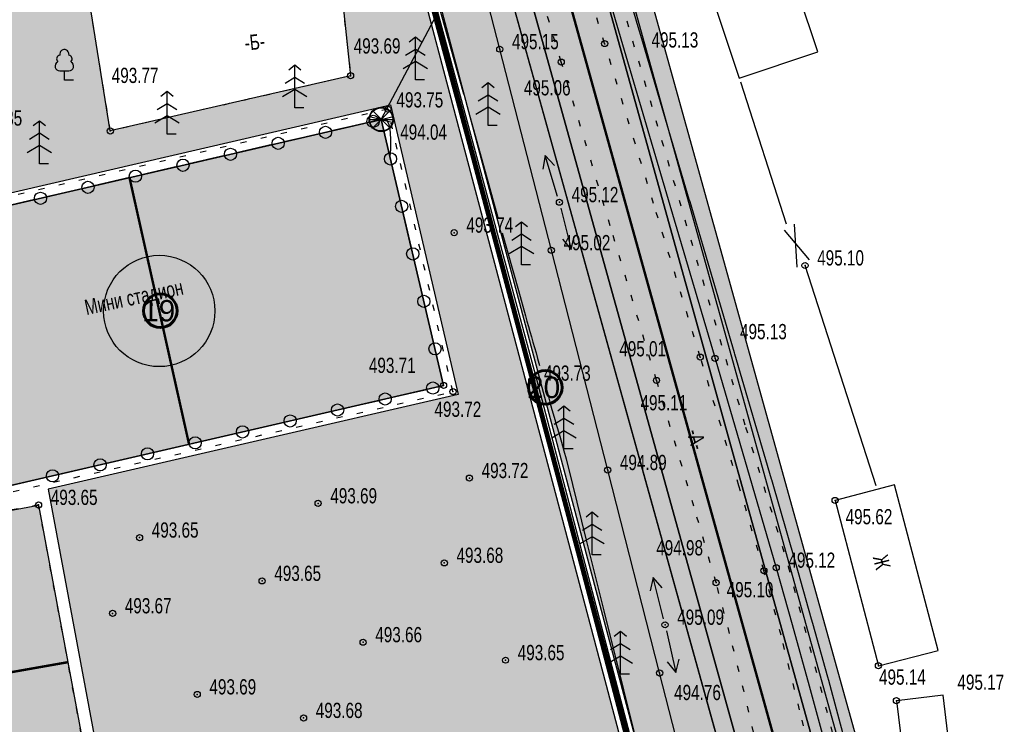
# Model space of a CAD drawing. Extents: x 0 to 667088, y 0 to 6446.
# Tile 487 of 518: x 3097 to 3178, y 309 to 367. Entities that reach past the tile are written whole.
import ezdxf

# ---------------------------------------------------------------- set-up
doc = ezdxf.new("R2010")
doc.units = 0
doc.header["$MEASUREMENT"] = 0
for name, pattern in [('CONTI', [0]), ('STRIH_1', [3, 2, -1]), ('STROT', [1.7, 0.5, -1.2])]:
    doc.linetypes.add(name, pattern=pattern)
for name, color, linetype in [('(002) Рамка', 7, 'Continuous'), ('(035) Откосы', 7, 'Continuous'), ('Audi-СвК', 10, 'Continuous'), ('GORIZ0', 32, 'CONTI'), ('NAD_M0', 7, 'CONTI'), ('PI_OT0', 172, 'CONTI'), ('PI_TT0', 5, 'CONTI'), ('SIT_L0', 250, 'CONTI'), ('STR_L0', 6, 'CONTI'), ('USLZN0', 250, 'CONTI'), ('ZAPSK0', 250, 'CONTI'), ('стен', 7, 'Continuous')]:
    doc.layers.add(name, color=color, linetype=linetype)
doc.layers.add('.', color=7, linetype='Continuous', lineweight=15)
doc.layers.add('RAZMER CIP', color=252, linetype='Continuous', lineweight=18)
doc.styles.add('GOST 2.304', font='CS_Gost2304.shx')
doc.styles.add('SHRFT', font='TXT', dxfattribs={"width": 0.75})
doc.styles.get("Standard").update_dxf_attribs({"font": 'times.ttf'})
doc.linetypes.add('ОГРАДА_ГЛИН', pattern='A,4,["|",Standard,S=0.8,R=0,X=0,Y=-0.8],0.5,["|",Standard,S=0.8,R=0,X=0,Y=-0.8],3.5', length=8)
doc.linetypes.add('ОТКОСЫ_НЕУКР1', pattern='A,0.5,["|",Standard,S=-1.2,R=0,X=0,Y=1.2],1,["|",Standard,S=-0.5,R=0,X=0,Y=0.5],0.5', length=2)

# ---------------------------------------------------------------- blocks, each defined once
blk = doc.blocks.new('BL_105')
at = {"color": 0}
for p, q in [((0, 3.5), (-0.5, 3.1)), ((0, 2.5), (0, 3.5)), ((0.5, 3.1), (0, 3.5)), ((0, 2.5), (-0.8, 2)), ((0, 1.5), (0, 2.5)), ((0.8, 2), (0, 2.5)), ((0, 1.5), (-1, 0.9)), ((0, 0), (0, 1.5)), ((1, 0.9), (0, 1.5)), ((0.75, 0), (0, 0))]:
    blk.add_line(p, q, dxfattribs=at)
blk = doc.blocks.new('BL_6')
at = {"color": 0}
for p, q in [((-1, 0), (1, 0)), ((-0.97, 0.25), (0.97, -0.25)), ((-0.97, -0.25), (0.97, 0.25)), ((-0.7, 0.7), (0.7, -0.7)), ((-0.7, -0.7), (0.7, 0.7))]:
    blk.add_line(p, q, dxfattribs=at)
for radius in [1, 0.95]:
    blk.add_circle((0, 0), radius, dxfattribs=at)
blk = doc.blocks.new('BL_101')
at = {"color": 0}
for p, q in [((-0.37, 0.75), (0.37, 0.75)), ((0, 0), (0, 0.75)), ((0.75, 0), (0, 0))]:
    blk.add_line(p, q, dxfattribs=at)
for centre, radius, start, end in [((0, 2.13), 0.37, 355, 195), ((-0.34, 1.73), 0.3, 93, 230), ((0.34, 1.73), 0.3, 310, 87), ((-0.37, 1.14), 0.39, 120, 270), ((0.37, 1.14), 0.39, 270, 60)]:
    blk.add_arc(centre, radius, start, end, dxfattribs=at)
blk = doc.blocks.new('rhy')
at = {"layer": '(035) Откосы', "linetype": 'ОТКОСЫ_НЕУКР1', "flags": 128}
blk.add_lwpolyline([(1504.65116, 294.5), (1504.87116, 294.5), (1505.44116, 294.53), (1506.21116, 294.6), (1507.03116, 294.73), (1507.77116, 294.95), (1508.27116, 295.28), (1508.40116, 295.74), (1507.11116, 300.86), (1503.95116, 313.2), (1499.69116, 329.84), (1495.07116, 347.87), (1490.84116, 364.36), (1487.75116, 376.4), (1486.55116, 381.06)], dxfattribs=at)
at = {"layer": 'GORIZ0', "color": 32}
for points in [[(1485.54116, 368.98), (1487.86116, 360.69)], [(1485.54116, 368.98), (1487.86116, 360.69)], [(1488.21116, 359.44), (1489.50116, 354.83), (1490.69116, 350.56)], [(1488.21116, 359.44), (1489.50116, 354.83), (1490.69116, 350.56)], [(1481.54116, 358.6), (1481.75116, 358.17), (1481.85116, 357.56), (1481.88116, 356.88), (1481.87116, 356.25), (1481.84116, 355.78), (1481.82116, 355.6)], [(1481.54116, 358.6), (1481.75116, 358.17), (1481.85116, 357.56), (1481.88116, 356.88), (1481.87116, 356.25), (1481.84116, 355.78), (1481.82116, 355.6)], [(1491.04116, 349.31), (1492.37116, 344.57), (1492.95116, 342.5), (1493.07116, 342.06), (1493.19116, 341.63), (1493.31116, 341.2), (1493.44116, 340.76), (1493.56116, 340.33), (1493.68116, 339.9), (1493.81116, 339.46), (1493.94116, 338.98), (1494.10116, 338.42)], [(1491.04116, 349.31), (1492.37116, 344.57), (1492.95116, 342.5), (1493.07116, 342.06), (1493.19116, 341.63), (1493.31116, 341.2), (1493.44116, 340.76), (1493.56116, 340.33), (1493.68116, 339.9), (1493.81116, 339.46), (1493.94116, 338.98), (1494.10116, 338.42)], [(1494.58116, 336.73), (1494.77116, 336.06), (1494.95116, 335.42), (1495.12116, 334.82), (1495.31116, 334.18), (1495.50116, 333.51), (1495.70116, 332.82), (1495.90116, 332.13), (1496.09116, 331.43), (1496.27116, 330.75), (1496.80116, 328.65), (1497.90116, 324.2), (1499.38116, 318.3), (1500.99116, 311.83), (1502.52116, 305.69), (1503.75116, 300.76), (1504.45116, 297.93)], [(1494.58116, 336.73), (1494.77116, 336.06), (1494.95116, 335.42), (1495.12116, 334.82), (1495.31116, 334.18), (1495.50116, 333.51), (1495.70116, 332.82), (1495.90116, 332.13), (1496.09116, 331.43), (1496.27116, 330.75), (1496.80116, 328.65), (1497.90116, 324.2), (1499.38116, 318.3), (1500.99116, 311.83), (1502.52116, 305.69), (1503.75116, 300.76), (1504.45116, 297.93)]]:
    blk.add_lwpolyline(points, dxfattribs=at)
at = {"layer": 'PI_TT0', "color": 0}
for centre in [(1499.44116, 364.82), (1490.84116, 364.36), (1495.88116, 363.3), (1478.60116, 362.18), (1481.66116, 359.44), (1458.90116, 357.65), (1495.73116, 351.81), (1487.10116, 349.31), (1495.07116, 347.87), (1515.87116, 346.62), (1507.28116, 339.11), (1508.49116, 339), (1486.23116, 336.78), (1493.46116, 337.17), (1503.69116, 337.19), (1487.00116, 336.28), (1499.69116, 329.84), (1488.35116, 329.18), (1453.02116, 326.98), (1475.94116, 327.11), (1518.34116, 327.35), (1461.30116, 324.3), (1486.29116, 322.23), (1512.50116, 321.58), (1513.51116, 321.83), (1471.35116, 320.75), (1508.58116, 320.61), (1459.09116, 318.09), (1504.39116, 317.15), (1479.63116, 315.72), (1491.31116, 314.25), (1503.95116, 313.2), (1521.89116, 313.79), (1466.03116, 311.44), (1523.37116, 310.93), (1474.75116, 309.51)]:
    blk.add_circle(centre, 0.25, dxfattribs=at)
for p in [(1490.84116, 364.36), (1499.44116, 364.82), (1495.88116, 363.3), (1478.60116, 362.18), (1481.66116, 359.44), (1458.90116, 357.65), (1495.73116, 351.81), (1487.10116, 349.31), (1495.07116, 347.87), (1515.87116, 346.62), (1507.28116, 339.11), (1508.49116, 339), (1486.23116, 336.78), (1493.46116, 337.17), (1503.69116, 337.19), (1487.00116, 336.28), (1499.69116, 329.84), (1488.35116, 329.18), (1475.94116, 327.11), (1518.34116, 327.35), (1453.02116, 326.98), (1461.30116, 324.3), (1486.29116, 322.23), (1512.50116, 321.58), (1513.51116, 321.83), (1471.35116, 320.75), (1508.58116, 320.61), (1459.09116, 318.09), (1504.39116, 317.15), (1479.63116, 315.72), (1491.31116, 314.25), (1521.89116, 313.79), (1503.95116, 313.2), (1466.03116, 311.44), (1523.37116, 310.93), (1474.75116, 309.51)]:
    blk.add_point(p, dxfattribs=at)
at = {"layer": 'SIT_L0', "color": 1}
blk.add_line((1481.12116, 358.6), (1520.17119, 432.40108), dxfattribs=at)
at = {"layer": 'SIT_L0', "color": 250}
for p, q in [((1481.12116, 358.6), (1480.94116, 358.56)), ((1481.76116, 355.85), (1481.12116, 358.6)), ((1479.96116, 358.33), (1477.04116, 357.65)), ((1476.07116, 357.43), (1473.14116, 356.75)), ((1472.17116, 356.53), (1469.25116, 355.85)), ((1468.28116, 355.63), (1465.35116, 354.95)), ((1494.57116, 355.64), (1494.38116, 354.53)), ((1495.58116, 352.29), (1494.57116, 355.64)), ((1495.34116, 354.83), (1494.57116, 355.64)), ((1464.37116, 354.73), (1461.45116, 354.05)), ((1482.68116, 351.96), (1481.99116, 354.88)), ((1460.48116, 353.83), (1457.55116, 353.15)), ((1456.58116, 352.92), (1453.66116, 352.24)), ((1452.69116, 352.02), (1449.76116, 351.34)), ((1495.85116, 351.32), (1496.70116, 347.93)), ((1483.58116, 348.06), (1482.90116, 350.98)), ((1514.99116, 350), (1515.20116, 346.47)), ((1496.70116, 347.93), (1496.94116, 349.02)), ((1514.15116, 349.51), (1516.22116, 347.08)), ((1495.97116, 348.78), (1496.70116, 347.93)), ((1484.50116, 344.17), (1483.81116, 347.09)), ((1485.41116, 340.27), (1484.73116, 343.19)), ((1486.24116, 336.78), (1485.64116, 339.3)), ((1485.83116, 336.68), (1486.24116, 336.78)), ((1481.92116, 335.78), (1484.85116, 336.46)), ((1478.03116, 334.88), (1480.95116, 335.56)), ((1474.13116, 333.98), (1477.06116, 334.66)), ((1470.24116, 333.08), (1473.16116, 333.76)), ((1466.33116, 332.18), (1469.26116, 332.86)), ((1462.44116, 331.28), (1465.36116, 331.96)), ((1458.54116, 330.38), (1461.47116, 331.06)), ((1454.65116, 329.48), (1457.57116, 330.16)), ((1450.74116, 328.59), (1453.67116, 329.27)), ((1503.42116, 321.03), (1503.18116, 319.94)), ((1504.27116, 317.64), (1503.42116, 321.03)), ((1504.15116, 320.18), (1503.42116, 321.03)), ((1504.50116, 316.66), (1505.27116, 313.25)), ((1504.56116, 314.11), (1505.27116, 313.25)), ((1505.27116, 313.25), (1505.54116, 314.33))]:
    blk.add_line(p, q, dxfattribs=at)
for centre, radius in [((1480.45116, 358.44), 0.5), ((1476.55116, 357.54), 0.5), ((1480.45116, 358.44), 0), ((1472.66116, 356.64), 0.5), ((1476.55116, 357.54), 0), ((1468.76116, 355.74), 0.5), ((1472.66116, 356.64), 0), ((1464.86116, 354.84), 0.5), ((1468.76116, 355.74), 0), ((1481.88116, 355.36), 0.5), ((1481.88116, 355.36), 0), ((1464.86116, 354.84), 0), ((1460.96116, 353.94), 0.5), ((1460.96116, 353.94), 0), ((1457.07116, 353.03), 0.5), ((1457.07116, 353.03), 0), ((1453.17116, 352.13), 0.5), ((1453.17116, 352.13), 0), ((1482.79116, 351.47), 0.5), ((1482.79116, 351.47), 0), ((1483.70116, 347.57), 0.5), ((1483.70116, 347.57), 0), ((1484.61116, 343.68), 0.5), ((1484.61116, 343.68), 0), ((1485.53116, 339.78), 0.5), ((1485.53116, 339.78), 0), ((1485.34116, 336.57), 0.5), ((1481.44116, 335.67), 0.5), ((1485.34116, 336.57), 0), ((1477.54116, 334.77), 0.5), ((1481.44116, 335.67), 0), ((1473.65116, 333.87), 0.5), ((1477.54116, 334.77), 0), ((1473.65116, 333.87), 0), ((1469.75116, 332.97), 0.5), ((1469.75116, 332.97), 0), ((1465.85116, 332.07), 0.5), ((1465.85116, 332.07), 0), ((1461.95116, 331.17), 0.5), ((1461.95116, 331.17), 0), ((1458.06116, 330.27), 0.5), ((1458.06116, 330.27), 0), ((1454.16116, 329.37), 0.5), ((1454.16116, 329.37), 0)]:
    blk.add_circle(centre, radius, dxfattribs=at)
at = {"layer": 'STR_L0', "color": 0, "linetype": 'STROT'}
for points in [[(1524.28116, 274.07), (1524.07116, 274.86), (1523.52116, 276.9), (1522.76116, 279.68), (1521.95116, 282.72), (1521.19116, 285.5), (1520.64116, 287.54), (1520.43116, 288.33), (1520.15116, 289.6), (1519.40116, 293), (1518.28116, 297.97), (1516.92116, 303.89), (1515.43116, 310.19), (1513.91116, 316.29), (1512.50116, 321.58), (1510.45116, 328.56), (1507.28116, 339.11), (1503.45116, 351.7), (1499.44116, 364.82), (1495.73116, 376.96)], [(1512.03116, 306.68), (1510.87116, 311.65), (1509.69116, 316.44), (1508.58116, 320.61), (1506.75116, 326.88), (1503.69116, 337.19), (1499.90116, 349.88), (1495.88116, 363.3), (1492.14116, 375.79)], [(1424.44116, 374.32), (1441.42116, 378.03), (1440.47116, 383.9), (1449.09116, 385.09), (1448.94116, 386.05), (1455.48116, 387.02), (1455.26116, 388.31), (1459.61116, 388.95), (1459.08116, 392.21), (1473.37116, 394.75), (1477.93116, 368.37), (1478.60116, 362.18), (1458.90116, 357.65), (1456.91116, 370.03), (1443.11116, 367.94), (1441.64116, 376.24), (1424.92116, 372.16)], [(1435.82116, 348.87), (1439.37116, 333.57), (1440.20116, 329.63), (1440.99116, 325.83), (1487.00116, 336.28), (1481.66116, 359.44), (1435.82116, 348.87)], [(1437.93116, 324.16), (1442.68116, 298.68), (1457.83116, 301.2), (1457.77116, 301.5), (1453.02116, 326.98), (1437.93116, 324.16)]]:
    blk.add_lwpolyline(points, dxfattribs=at)
at = {"layer": 'STR_L0', "color": 0}
for points in [[(1497.31116, 376.98), (1500.90116, 364.75), (1504.79116, 351.57), (1508.49116, 339), (1511.55116, 328.57), (1513.51116, 321.83), (1514.82116, 317.18), (1516.21116, 312.15), (1517.60116, 307.03), (1518.93116, 302.09), (1520.12116, 297.6), (1521.09116, 293.84), (1521.79116, 291.08), (1522.01116, 290.2), (1522.57116, 287.93), (1523.35116, 284.83), (1524.19116, 281.45), (1524.96116, 278.35), (1525.53116, 276.08), (1525.75116, 275.2)], [(1515.10116, 322.29), (1513.14116, 329.03), (1513.12116, 329.09), (1510.11116, 339.35), (1510.08116, 339.47), (1506.44116, 351.83), (1506.38116, 352.04), (1502.49116, 365.22), (1502.20116, 366.2), (1498.90116, 377.43), (1498.90116, 377.45), (1496.10116, 386.99), (1496.04116, 387.19), (1494.41116, 392.86)], [(1505.74116, 376.21), (1510.48116, 361.99), (1516.91116, 364.13), (1512.17116, 378.35), (1505.74116, 376.21)], [(1514.36116, 350), (1510.62116, 361.65)], [(1481.12116, 358.6), (1439.84116, 349.05), (1444.79116, 327.22), (1486.23116, 336.78), (1481.12116, 358.6)], [(1521.71116, 328.54), (1515.87116, 346.62)], [(1518.34116, 327.35), (1521.89116, 313.79), (1526.78116, 315.04), (1523.22116, 328.63), (1518.34116, 327.35)], [(1527.11116, 275.98), (1526.90116, 276.86), (1526.35116, 279.14), (1525.60116, 282.26), (1524.79116, 285.66), (1524.04116, 288.78), (1523.49116, 291.06), (1523.28116, 291.94), (1522.73116, 294.1), (1522.69116, 294.25), (1521.72116, 298.02), (1521.63116, 298.37), (1520.53116, 302.52), (1520.29116, 303.39), (1519.55116, 306.15), (1519.20116, 307.46), (1517.81116, 312.59), (1517.73116, 312.86), (1516.52116, 317.25), (1516.41116, 317.62), (1515.10116, 322.28)], [(1523.37116, 310.92), (1524.62116, 300.65), (1528.44116, 301.11), (1527.19116, 311.38), (1523.37116, 310.93)]]:
    blk.add_lwpolyline(points, dxfattribs=at)
at = {"layer": 'ZAPSK0', "color": 4, "linetype": 'STROT'}
blk.add_lwpolyline([(1457.78594, 579.78069), (1452.25095, 578.56011), (1449.07333, 577.41643), (1444.92484, 574.55118), (1443.49605, 572.73287), (1446.71723, 561.55518), (1451.51123, 545.65725), (1457.58266, 524.937), (1465.56075, 497.26734), (1474.55463, 466.17031), (1479.99774, 445.37191), (1488.06814, 415.90471), (1491.27695, 402.29093), (1493.33001, 392.97424), (1500.29809, 369.93853), (1510.9952, 333.36517), (1514.50131, 321.94119), (1521.86126, 294.13835), (1526.29092, 275.85754)], dxfattribs=at)
at = {"layer": 'ZAPSK0', "color": 0, "linetype": 'ОГРАДА_ГЛИН', "ltscale": 0.5}
blk.add_lwpolyline([(1504.65116, 294.5), (1493.46116, 337.17), (1479.5282, 388.93145)], dxfattribs=at)
at = {"layer": 'ZAPSK0', "color": 0}
blk.add_lwpolyline([(1505.07271, 294.61055), (1493.88235, 337.28192), (1479.94903, 389.04472)], dxfattribs=at)
at = {"layer": 'SIT_L0', "color": 1}
blk.add_blockref('BL_6', (1481.12116, 358.6), dxfattribs=at)
at = {"layer": 'USLZN0', "color": 250}
for name, p in [('BL_105', (1483.92116, 361.84)), ('BL_101', (1455.13116, 361.83)), ('BL_105', (1474.03116, 359.55)), ('BL_105', (1489.88116, 358.1)), ('BL_105', (1463.55116, 357.39)), ('BL_105', (1453.08116, 354.96)), ('BL_105', (1492.62116, 346.68)), ('BL_105', (1496.10116, 331.57)), ('BL_105', (1498.41116, 322.88)), ('BL_105', (1500.73116, 313.09))]:
    blk.add_blockref(name, p, dxfattribs=at)
at = {"layer": 'NAD_M0', "color": 7, "style": 'SHRFT', "width": 0.75}
for s, rotation, p in [('-Б-', 6, (1469.98116, 364.24)), ('Мини стадион', 12, (1456.95116, 342.55)), ('-А-', 286, (1506.15116, 333)), ('Ж', 284, (1521.42116, 322.7))]:
    blk.add_text(s, height=1.25, rotation=rotation, dxfattribs=at).set_placement(p)
at = {"layer": 'PI_OT0', "color": 0, "style": 'SHRFT', "width": 0.75}
for s, p in [('493.69', (1478.86179, 364.00136)), ('495.15', (1491.84116, 364.36)), ('495.13', (1503.2828, 364.49447)), ('493.77', (1459.01825, 361.58745)), ('495.06', (1492.81337, 360.5687)), ('493.75', (1482.36884, 359.57774)), ('493.85', (1447.84116, 358.09)), ('494.04', (1482.67611, 356.93479)), ('495.12', (1496.73116, 351.81)), ('493.74', (1488.10116, 349.31)), ('495.02', (1496.07116, 347.87)), ('495.10', (1516.87116, 346.62)), ('495.13', (1510.54258, 340.57341)), ('495.01', (1500.6402, 339.16645)), ('493.71', (1480.10523, 337.8058)), ('493.73', (1494.46116, 337.17)), ('495.11', (1502.38083, 334.74184)), ('493.72', (1485.48542, 334.20553)), ('494.89', (1500.69116, 329.84)), ('493.72', (1489.35116, 329.18)), ('493.65', (1454.02116, 326.98)), ('493.69', (1476.94116, 327.11)), ('495.62', (1519.1989, 325.39414)), ('493.65', (1462.30116, 324.3)), ('494.98', (1503.67144, 322.84303)), ('493.68', (1487.29116, 322.23)), ('495.12', (1514.51116, 321.83)), ('493.65', (1472.35116, 320.75)), ('495.10', (1509.44876, 319.40754)), ('493.67', (1460.09116, 318.09)), ('495.09', (1505.39116, 317.15)), ('493.66', (1480.63116, 315.72)), ('493.65', (1492.31116, 314.25)), ('495.14', (1521.9397, 312.23989)), ('493.69', (1467.03116, 311.44)), ('495.17', (1528.37002, 311.82363)), ('494.76', (1505.13809, 310.97697)), ('493.68', (1475.75116, 309.51))]:
    blk.add_text(s, height=1.25, dxfattribs=at).set_placement(p)

msp = doc.modelspace()

# ---------------------------------------------------------------- hatches: boundary and pattern name
at = {"layer": '.', "lineweight": 30, "true_color": 0xf15558}
h = msp.add_hatch(color=13, dxfattribs=at)
h.dxf.hatch_style = 1
h.paths.add_polyline_path([(2991.56042, 264.93068), (2935.00169, 255.19836), (2934.74731, 256.67664), (2991.30604, 266.40896)])
edge = h.paths.add_edge_path()
edge.add_arc((3158.69723, 283.54371), 4, 15.5336492, 99.763532, ccw=False)
edge.add_line((3162.55112, 284.61493), (3167.23773, 267.75401))
edge.add_line((3167.23773, 267.75401), (3165.79252, 267.3523))
edge.add_line((3165.79252, 267.3523), (3160.86124, 285.09349))
edge.add_line((3160.86124, 285.09349), (3159.17367, 286.16244))
edge.add_line((3159.17367, 286.16244), (2936.3108, 247.8134))
edge.add_line((2936.3108, 247.8134), (2936.01918, 249.28527))
edge.add_line((2936.01918, 249.28527), (3158.0189, 287.48578))
h.paths.add_polyline_path([(3082.63911, 280.60301), (3082.38474, 282.08129), (3007.00709, 269.11071), (3007.26146, 267.63243)], flags=17)
edge = h.paths.add_edge_path()
edge.add_line((2961.86522, 383.98384), (2961.60179, 385.46053))
edge.add_line((2961.60179, 385.46053), (3122.76945, 414.21088))
edge.add_arc((3123.47191, 410.27305), 4, 15.5336492, 100.1144778, ccw=False)
edge.add_line((3127.3258, 411.34426), (3158.78277, 298.17225))
edge.add_arc((3154.92888, 297.10103), 4, -80.236468, 15.5336492, ccw=False)
edge.add_line((3155.60721, 293.15897), (3086.58118, 281.28134))
edge.add_line((3086.58118, 281.28134), (3086.32681, 282.75962))
edge.add_line((3086.32681, 282.75962), (3156.68926, 294.8672))
edge.add_line((3156.68926, 294.8672), (3157.70072, 296.46401))
edge.add_line((3157.70072, 296.46401), (3125.63797, 411.81543))
edge.add_line((3125.63797, 411.81543), (3123.92476, 412.89329))
edge.add_line((3123.92476, 412.89329), (2961.86522, 383.98384))
h.paths.add_polyline_path([(3174.94552, 269.89644), (3176.39073, 270.29815), (3092.29493, 572.84773), (3090.84817, 572.45157)])
h.paths.add_polyline_path([(2999.19017, 267.76561), (3003.06502, 268.43238), (3003.3194, 266.9541), (2999.44454, 266.28734)], flags=17)
at = {"layer": '.', "lineweight": 30, "true_color": 0x3f4040}
h = msp.add_hatch(color=250, dxfattribs=at)
h.dxf.hatch_style = 1
edge = h.paths.add_edge_path()
edge.add_line((3083.14039, 570.30914), (3088.92123, 571.91596))
edge.add_line((3088.92123, 571.91596), (3173.01857, 269.36084))
edge.add_line((3173.01857, 269.36084), (3167.23773, 267.75401))
edge.add_line((3167.23773, 267.75401), (3162.55112, 284.61493))
edge.add_arc((3158.69723, 283.54371), 4, 15.5336492, 99.763532)
edge.add_line((3158.0189, 287.48578), (2936.01918, 249.28527))
edge.add_line((2936.01918, 249.28527), (2935.00169, 255.19836))
edge.add_line((2935.00169, 255.19836), (3155.60721, 293.15897))
edge.add_arc((3154.92888, 297.10103), 4, 279.763532, 375.5336492)
edge.add_line((3158.78277, 298.17225), (3127.3258, 411.34426))
edge.add_arc((3123.47191, 410.27305), 4, 15.5336492, 100.1144778)
edge.add_line((3122.76945, 414.21088), (2961.60179, 385.46053))
edge.add_line((2961.60179, 385.46053), (2960.72372, 390.38282))
edge.add_line((2960.72372, 390.38282), (3120.67893, 418.91689))
edge.add_arc((3119.97647, 422.85473), 4, 280.1144778, 375.5119397)
edge.add_line((3123.83077, 423.92448), (3083.14039, 570.30914))
at = {"layer": '.', "lineweight": 30}
h = msp.add_hatch(color=4, dxfattribs=at)
h.dxf.hatch_style = 1
h.paths.add_polyline_path([(3088.92123, 571.91596), (3090.84817, 572.45157), (3174.94552, 269.89644), (3173.01857, 269.36084)])
h.paths.add_polyline_path([(2962.12864, 382.50715), (2961.86522, 383.98384), (3098.74306, 408.40119), (3099.00649, 406.9245)])
at = {"layer": 'Audi-СвК', "ltscale": 100, "true_color": 0xffffff, "transparency": 33554687}
h = msp.add_hatch(color=7, dxfattribs=at)
edge = h.paths.add_edge_path()
edge.add_arc((3108.86806, 342.90666), 1.37986, 11.9837326, 371.9837326)
h = msp.add_hatch(color=7, dxfattribs=at)
edge = h.paths.add_edge_path()
edge.add_arc((3140.43288, 336.62035), 1.37986, 11.9837326, 371.9837326)
at = {"layer": 'стен', "lineweight": 30}
h = msp.add_hatch(color=72, dxfattribs=at)
h.dxf.hatch_style = 1
h.paths.add_polyline_path([(3087.74412, 297.53264), (3083.89861, 296.87092), (3076.77375, 338.27658), (3083.86239, 339.49636), (3086.98631, 325.7717), (3082.63113, 324.9598)], flags=17)
edge = h.paths.add_edge_path()
edge.add_line((3043.88592, 303.34845), (3041.87929, 315.00985))
edge.add_arc((3044.83584, 315.51859), 3, 99.763532, 189.763532, ccw=False)
edge.add_line((3044.32709, 318.47514), (3072.25136, 323.2802))
edge.add_arc((3072.76011, 320.32365), 3, 9.763532, 99.763532, ccw=False)
edge.add_line((3075.71666, 320.8324), (3079.53576, 298.63793))
edge.add_line((3079.53576, 298.63793), (3073.69686, 297.63321))
edge.add_line((3073.69686, 297.63321), (3072.61662, 303.91097))
edge.add_line((3072.61662, 303.91097), (3050.23011, 300.05881))
edge.add_line((3050.23011, 300.05881), (3049.50242, 304.28776))
edge.add_line((3049.50242, 304.28776), (3043.88592, 303.34845))
h.paths.add_polyline_path([(3070.56202, 374.37562), (3087.28746, 378.03), (3086.33746, 383.9), (3094.95746, 385.09), (3094.80746, 386.05), (3101.34746, 387.02), (3101.12746, 388.31), (3105.47746, 388.95), (3104.94746, 392.21), (3119.23746, 394.75), (3123.79746, 368.37), (3124.46746, 362.18), (3104.76746, 357.65), (3102.77746, 370.03), (3088.97746, 367.94), (3087.50746, 376.24), (3070.93699, 372.19649), (3076.265, 341.23313), (3083.1832, 342.42357), (3081.68653, 349.14426), (3127.73371, 359.79905), (3133.29989, 336.03113), (3099.66425, 328.26882), (3107.31723, 287.25138), (3150.0533, 294.82213), (3125.1629, 388.86592), (3121.76218, 401.12409), (3100.33759, 399.11064), (3100.53395, 397.89738), (3067.66849, 391.19117)])
edge = h.paths.add_edge_path()
edge.add_line((3064.13746, 336.01), (3072.81307, 337.65662))
edge.add_line((3072.81307, 337.65662), (3064.50603, 385.98223))
edge.add_line((3064.50603, 385.98223), (3054.25638, 396.90689))
edge.add_line((3054.25638, 396.90689), (2982.38224, 383.44101))
edge.add_line((2982.38224, 383.44101), (2983.14877, 365.92572))
edge.add_line((2983.14877, 365.92572), (2992.86254, 366.47726))
edge.add_line((2992.86254, 366.47726), (2993.75266, 346.13791))
edge.add_line((2993.75266, 346.13791), (2997.03969, 327.03555))
edge.add_arc((2999.99624, 327.5443), 3, 189.763532, 283.405185)
edge.add_line((3000.69175, 324.62604), (3032.17746, 332.13))
edge.add_line((3032.17746, 332.13), (3031.78235, 334.82912))
edge.add_line((3031.78235, 334.82912), (3023.22201, 332.73728))
edge.add_line((3023.22201, 332.73728), (3023.44516, 331.51264))
edge.add_line((3023.44516, 331.51264), (3011.8588, 329.23971))
edge.add_line((3011.8588, 329.23971), (3008.75333, 344.87447))
edge.add_line((3008.75333, 344.87447), (3017.1917, 346.65326))
edge.add_line((3017.1917, 346.65326), (3010.94746, 357.71))
edge.add_line((3010.94746, 357.71), (3000.64746, 364))
edge.add_line((3000.64746, 364), (2996.92746, 363.11))
edge.add_line((2996.92746, 363.11), (2994.59746, 372.25))
edge.add_line((2994.59746, 372.25), (3005.67746, 374.95))
edge.add_line((3005.67746, 374.95), (3007.97746, 365.74))
edge.add_line((3007.97746, 365.74), (3017.66746, 347.93))
edge.add_line((3017.66746, 347.93), (3016.18746, 357.51))
edge.add_line((3016.18746, 357.51), (3062.97746, 365.04))
edge.add_line((3062.97746, 365.04), (3064.78746, 353.32))
edge.add_line((3064.78746, 353.32), (3061.28746, 352.75))
edge.add_line((3061.28746, 352.75), (3064.13746, 336.01))
h.paths.add_polyline_path([(3034.75746, 340.3), (3047.82746, 342.08), (3049.36746, 332.74), (3053.8729, 333.38768), (3055.55869, 324.4666), (3037.92824, 321.43285)])
h.paths.add_polyline_path([(3034.74746, 344), (3034.02157, 348.51585), (3046.42746, 350.51), (3047.18746, 345.97)], flags=17)
edge = h.paths.add_edge_path()
edge.add_line((3004.15811, 285.66736), (3008.11988, 286.34907))
edge.add_line((3008.11988, 286.34907), (3007.03964, 292.62681))
edge.add_line((3007.03964, 292.62681), (3035.72801, 297.56336))
edge.add_line((3035.72801, 297.56336), (3034.99033, 301.85028))
edge.add_line((3034.99033, 301.85028), (3038.95563, 302.5163))
edge.add_line((3038.95563, 302.5163), (3036.95171, 314.16192))
edge.add_arc((3033.99516, 313.65317), 3, 9.7635513, 99.7635079)
edge.add_line((3033.48641, 316.60972), (3005.2506, 311.75107))
edge.add_line((3005.2506, 311.75107), (3004.64556, 315.2672))
edge.add_arc((3002.18177, 314.84325), 2.5, 9.763532, 99.763532)
edge.add_line((3001.75782, 317.30704), (3001.26506, 317.22225))
edge.add_arc((3001.68901, 314.75846), 2.5, 99.763532, 189.763532)
edge.add_line((2999.22522, 314.3345), (3004.15811, 285.66736))
h.paths.add_polyline_path([(3005.07385, 280.34557), (3009.03465, 281.02712), (3010.1159, 274.74937), (3075.68151, 286.03154), (3074.60124, 292.30947), (3080.45151, 293.31615), (3082.28299, 282.6726), (3006.90534, 269.70202)])
edge = h.paths.add_edge_path()
edge.add_line((2996.55758, 271.27105), (3001.81216, 272.17523))
edge.add_line((3001.81216, 272.17523), (3002.47372, 268.33063))
edge.add_line((3002.47372, 268.33063), (2999.19017, 267.76561))
edge.add_arc((2998.85101, 269.73665), 2, 189.763532, 279.763532, ccw=False)
edge.add_line((2996.87997, 269.39748), (2996.55758, 271.27105))
edge = h.paths.add_edge_path()
edge.add_line((2980.13009, 282.65006), (2981.73917, 282.93937))
edge.add_line((2981.73917, 282.93937), (2979.56584, 312.76279))
edge.add_line((2979.56584, 312.76279), (2986.98885, 269.62452))
edge.add_line((2986.98885, 269.62452), (2992.61552, 270.59273))
edge.add_line((2992.61552, 270.59273), (2992.93791, 268.71915))
edge.add_arc((2990.96688, 268.37999), 2, -80.236468, 9.763532, ccw=False)
edge.add_line((2991.30604, 266.40896), (2983.19642, 265.0135))
edge.add_line((2983.19642, 265.0135), (2980.13009, 282.65006))
h.paths.add_polyline_path([(3001.52746, 364.21), (3007.01746, 365.51), (3011.03746, 358.51)], flags=17)
h = msp.add_hatch(color=72, dxfattribs=at)
h.dxf.hatch_style = 1
h.paths.add_polyline_path([(3126.20189, 389.14756), (3131.52723, 390.62777), (3157.70072, 296.46401), (3156.68926, 294.8672), (3151.51969, 293.97765)])
at = {"layer": 'стен', "lineweight": 30, "true_color": 0x991b1e}
h = msp.add_hatch(dxfattribs=at)
h.set_pattern_fill('ANSI31', color=244, scale=3)
h.set_pattern_definition([(45, (775.80748, 0), (-0.265165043, 0.265165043), [])])
edge = h.paths.add_edge_path()
edge.add_arc((2990.96688, 268.37999), 2, 279.763532, 369.763532)
edge.add_line((2992.93791, 268.71915), (2992.61552, 270.59273))
edge.add_line((2992.61552, 270.59273), (2986.98885, 269.62452))
edge.add_line((2986.98885, 269.62452), (2979.56584, 312.76279))
edge.add_line((2979.56584, 312.76279), (2979.01883, 322.02719))
edge.add_line((2979.01883, 322.02719), (2984.46479, 322.94683))
edge.add_line((2984.46479, 322.94683), (2991.5037, 324.15805))
edge.add_line((2991.5037, 324.15805), (2990.50436, 341.75862))
edge.add_line((2990.50436, 341.75862), (2983.65477, 341.3697))
edge.add_line((2983.65477, 341.3697), (2982.57405, 365.94914))
edge.add_line((2982.57405, 365.94914), (2992.86254, 366.47726))
edge.add_line((2992.86254, 366.47726), (2993.75266, 346.13791))
edge.add_line((2993.75266, 346.13791), (2997.03969, 327.03555))
edge.add_arc((2999.99624, 327.5443), 3, 189.763532, 283.405185)
edge.add_line((3000.69175, 324.62604), (3035.97826, 333.03584))
edge.add_line((3035.97826, 333.03584), (3037.92824, 321.43285))
edge.add_line((3037.92824, 321.43285), (3055.55869, 324.4666))
edge.add_line((3055.55869, 324.4666), (3054.24302, 331.42899))
edge.add_line((3054.24302, 331.42899), (3056.60015, 331.79253))
edge.add_line((3056.60015, 331.79253), (3056.28746, 333.82))
edge.add_line((3056.28746, 333.82), (3064.29746, 335.05537))
edge.add_line((3064.29746, 335.05537), (3064.13746, 336.01))
edge.add_line((3064.13746, 336.01), (3072.81307, 337.65662))
edge.add_line((3072.81307, 337.65662), (3076.77375, 338.27658))
edge.add_line((3076.77375, 338.27658), (3083.89861, 296.87092))
edge.add_line((3083.89861, 296.87092), (3086.32681, 282.75962))
edge.add_line((3086.32681, 282.75962), (3082.38474, 282.08129))
edge.add_line((3082.38474, 282.08129), (3080.45151, 293.31615))
edge.add_line((3080.45151, 293.31615), (3074.60124, 292.30947))
edge.add_line((3074.60124, 292.30947), (3073.69686, 297.63321))
edge.add_line((3073.69686, 297.63321), (3079.53576, 298.63793))
edge.add_line((3079.53576, 298.63793), (3075.71666, 320.8324))
edge.add_arc((3072.75537, 320.32058), 3.00519, 9.8058921, 102.3103533)
edge.add_line((3072.11465, 323.25667), (3044.32709, 318.47514))
edge.add_arc((3044.83584, 315.51859), 3, 99.763532, 189.763532)
edge.add_line((3041.87929, 315.00985), (3043.88592, 303.34845))
edge.add_line((3043.88592, 303.34845), (3049.50242, 304.28776))
edge.add_line((3049.50242, 304.28776), (3050.23011, 300.05881))
edge.add_line((3050.23011, 300.05881), (3049.01276, 299.84933))
edge.add_line((3049.01276, 299.84933), (3048.97716, 300.05623))
edge.add_line((3048.97716, 300.05623), (3043.06406, 299.03873))
edge.add_line((3043.06406, 299.03873), (3042.87581, 300.13272))
edge.add_line((3042.87581, 300.13272), (3035.50416, 298.86424))
edge.add_line((3035.50416, 298.86424), (3034.99033, 301.85028))
edge.add_line((3034.99033, 301.85028), (3038.95563, 302.5163))
edge.add_line((3038.95563, 302.5163), (3036.95171, 314.16192))
edge.add_arc((3033.99516, 313.65317), 3, 9.7635513, 99.7635079)
edge.add_line((3033.48641, 316.60972), (3005.2506, 311.75107))
edge.add_line((3005.2506, 311.75107), (3004.64556, 315.2672))
edge.add_arc((3002.18177, 314.84325), 2.5, 9.763532, 99.763532)
edge.add_line((3001.75782, 317.30704), (3001.26506, 317.22225))
edge.add_arc((3001.68901, 314.75846), 2.5, 99.763532, 189.763532)
edge.add_line((2999.22522, 314.3345), (3004.15811, 285.66736))
edge.add_line((3004.15811, 285.66736), (3008.11988, 286.34908))
edge.add_line((3008.11988, 286.34908), (3009.03562, 281.02729))
edge.add_line((3009.03562, 281.02729), (3005.07385, 280.34557))
edge.add_line((3005.07385, 280.34557), (3007.00709, 269.11071))
edge.add_line((3007.00709, 269.11071), (3002.47372, 268.33063))
edge.add_line((3002.47372, 268.33063), (3001.81216, 272.17523))
edge.add_line((3001.81216, 272.17523), (2996.55758, 271.27105))
edge.add_line((2996.55758, 271.27105), (2996.87997, 269.39748))
edge.add_arc((2998.85101, 269.73665), 2, 189.763532, 279.763532)
edge.add_line((2999.19017, 267.76561), (2991.30604, 266.40896))
edge = h.paths.add_edge_path()
edge.add_line((2983.19642, 265.0135), (2983.45336, 263.53566))
edge.add_line((2983.45336, 263.53566), (3155.60721, 293.15897))
edge.add_arc((3154.92888, 297.10103), 4, 279.763532, 344.1513211)
edge.add_line((3158.77682, 296.00864), (3157.70072, 296.46401))
edge.add_line((3157.70072, 296.46401), (3156.68926, 294.8672))
edge.add_line((3156.68926, 294.8672), (2983.19642, 265.0135))
at = {"layer": 'стен', "lineweight": 30, "true_color": 0x58ba48}
h = msp.add_hatch(color=85, dxfattribs=at)
h.dxf.hatch_style = 1
h.paths.add_polyline_path([(3085.70746, 349.05), (3126.98746, 358.6), (3132.09746, 336.78), (3090.65746, 327.22)])
h.paths.add_polyline_path([(3083.79746, 324.16), (3098.8887, 326.97332), (3103.69746, 301.2), (3088.54746, 298.68)])

# ---------------------------------------------------------------- linework, layer by layer
at = {"color": 18, "lineweight": 30, "true_color": 0x000000}
msp.add_lwpolyline([(2983.45336, 263.53566), (3155.60721, 293.15897), (3158.78277, 298.17225), (3127.3258, 411.34426), (3122.76945, 414.21088), (2961.60179, 385.46053), (2962.12864, 382.50715), (2981.59575, 385.97985), (2984.46479, 322.94683), (2978.24781, 321.89699), (2981.05812, 283.34183), (2981.14954, 282.83335), (2980.13009, 282.65006)], close=True, dxfattribs=at)
at = {"color": 7, "lineweight": 30, "true_color": 0xffffff, "const_width": 0.2}
for points in [[(3111.22621, 331.95355), (3106.34121, 353.82355)], [(3086.17246, 311.42), (3101.29308, 314.08666)]]:
    msp.add_lwpolyline(points, dxfattribs=at)
at = {"color": 7, "lineweight": 30, "true_color": 0xffffff}
msp.add_circle((3108.78371, 342.88855), 4.56472, dxfattribs=at)
at = {"lineweight": 60, "ltscale": 50, "transparency": 33554687}
for centre in [(3108.86806, 342.90666), (3140.43288, 336.62035)]:
    msp.add_circle(centre, 1.37986, dxfattribs=at)
at = {"layer": 'ZAPSK0', "color": 5, "lineweight": 30}
for points in [[(3174.94552, 269.89644), (3176.39073, 270.29815), (3092.29493, 572.84773), (3090.84817, 572.45157)], [(3088.92123, 571.91596), (3090.84817, 572.45157), (3174.94552, 269.89644), (3173.01857, 269.36084)], [(3126.20189, 389.14756), (3131.52723, 390.62777), (3157.70072, 296.46401), (3156.68926, 294.8672), (3151.51969, 293.97765)]]:
    msp.add_lwpolyline(points, close=True, dxfattribs=at)
for points in [[(3083.14039, 570.30914), (3088.92123, 571.91596), (3173.01857, 269.36084), (3167.23773, 267.75401), (3162.55112, 284.61493, 0.38501533), (3158.0189, 287.48578), (2936.01918, 249.28527), (2935.00169, 255.19836), (3155.60721, 293.15897, 0.44402734), (3158.78277, 298.17225), (3127.3258, 411.34426, 0.38677465), (3122.76945, 414.21088), (2961.60179, 385.46053), (2960.72372, 390.38282), (3120.67893, 418.91689, 0.44208214), (3123.83077, 423.92448)], [(2961.86522, 383.98384), (2961.60179, 385.46053), (3122.76945, 414.21088, -0.38677465), (3127.3258, 411.34426), (3158.78277, 298.17225, -0.44402734), (3155.60721, 293.15897), (3086.58118, 281.28134), (3086.32681, 282.75962), (3156.68926, 294.8672), (3157.70072, 296.46401), (3125.63797, 411.81543), (3123.92476, 412.89329)]]:
    msp.add_lwpolyline(points, format="xyb", close=True, dxfattribs=at)
at = {"layer": 'ZAPSK0', "color": 7, "linetype": 'STRIH_1', "lineweight": 30, "true_color": 0xffffff, "const_width": 0.2}
msp.add_lwpolyline([(3086.03081, 571.11255), (3170.12815, 268.55742)], dxfattribs=at)
at = {"layer": 'ZAPSK0', "color": 5, "lineweight": 30}
for points in [[(3081.68653, 349.14426), (3127.73371, 359.79905), (3133.29989, 336.03113), (3099.66425, 328.26882), (3107.31723, 287.25138), (3150.0533, 294.82213), (3125.1629, 388.86592), (3121.76218, 401.12409), (3100.33759, 399.11064), (3100.53395, 397.89738), (3067.66849, 391.19117)], [(3094.80746, 386.05), (3101.34746, 387.02), (3101.12746, 388.31), (3105.47746, 388.95), (3104.94746, 392.21), (3119.23746, 394.75), (3123.79746, 368.37), (3124.46746, 362.18), (3104.76746, 357.65), (3102.77746, 370.03), (3088.97746, 367.94)]]:
    msp.add_lwpolyline(points, dxfattribs=at)
at = {"layer": 'ZAPSK0', "color": 18, "lineweight": 30, "true_color": 0x000000, "const_width": 0.4}
msp.add_lwpolyline([(3125.62206, 388.99331), (3150.926, 293.87549)], dxfattribs=at)
at = {"layer": 'ZAPSK0', "color": 18, "lineweight": 30, "true_color": 0x000000}
for points in [[(3085.70746, 349.05), (3126.98746, 358.6), (3132.09746, 336.78), (3090.65746, 327.22)], [(3083.79746, 324.16), (3098.8887, 326.97332), (3103.69746, 301.2), (3088.54746, 298.68)]]:
    msp.add_lwpolyline(points, close=True, dxfattribs=at)

# ---------------------------------------------------------------- block references
at = {"layer": '(002) Рамка', "color": 0}
msp.add_blockref('rhy', (1645.8663, 0), dxfattribs=at)

# ---------------------------------------------------------------- texts
at = {"layer": 'RAZMER CIP', "lineweight": 25, "ltscale": 50, "transparency": 33554687, "char_height": 1.75, "width": 2.5603584, "attachment_point": 2, "style": 'GOST 2.304'}
for s, insert in [('{\\fArial|b0|i0|c0|p34;\\C0;19}', (3108.73369, 343.78565)), ('{\\fArial|b0|i0|c0|p34;\\C0;20}', (3140.29851, 337.49934))]:
    msp.add_mtext(s, dxfattribs=dict(at, insert=insert))

doc.saveas('drawing.dxf')
